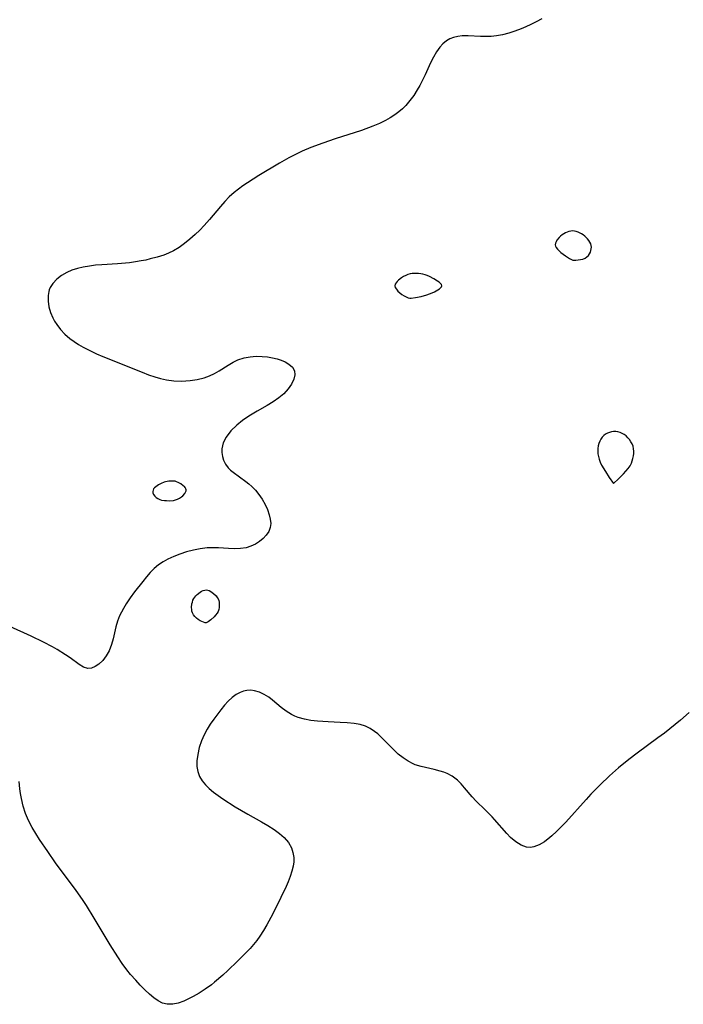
# Model space of a CAD drawing. Header units: metres. Extents: x 1073367 to 1082519, y 1569854 to 1574957.
# Tile 933 of 1056: x 1080833 to 1080996, y 1572897 to 1573139. Entities that reach past the tile are written whole.
import ezdxf

# ---------------------------------------------------------------- set-up
doc = ezdxf.new("R2010")
doc.units = ezdxf.units.M
doc.layers.add('CGG_CurvaNivelLidar_v1', color=253, linetype='Continuous', lineweight=30)

msp = doc.modelspace()

# ---------------------------------------------------------------- linework, layer by layer
at = {"layer": 'CGG_CurvaNivelLidar_v1'}
for p, q in [((1080957.0213, 1573137.1529, 72.5), (1080955.8238, 1573136.6451, 72.5)), ((1080958.2019, 1573137.7057, 72.5), (1080957.0213, 1573137.1529, 72.5)), ((1080959.5605, 1573138.4056, 72.5), (1080958.2019, 1573137.7057, 72.5)), ((1080960.8884, 1573139.1539, 72.5), (1080959.5605, 1573138.4056, 72.5)), ((1080939.2233, 1573134.5405, 72.5), (1080938.3329, 1573134.1877, 72.5)), ((1080940.2815, 1573134.7973, 72.5), (1080939.2233, 1573134.5405, 72.5)), ((1080941.3887, 1573134.9301, 72.5), (1080940.2815, 1573134.7973, 72.5)), ((1080942.8534, 1573134.9624, 72.5), (1080941.3887, 1573134.9301, 72.5)), ((1080945.8972, 1573134.8257, 72.5), (1080942.8534, 1573134.9624, 72.5)), ((1080947.4543, 1573134.7903, 72.5), (1080945.8972, 1573134.8257, 72.5)), ((1080948.4613, 1573134.8227, 72.5), (1080947.4543, 1573134.7903, 72.5)), ((1080949.777, 1573134.9562, 72.5), (1080948.4613, 1573134.8227, 72.5)), ((1080951.299, 1573135.2296, 72.5), (1080949.777, 1573134.9562, 72.5)), ((1080952.8181, 1573135.6118, 72.5), (1080951.299, 1573135.2296, 72.5)), ((1080954.3284, 1573136.0873, 72.5), (1080952.8181, 1573135.6118, 72.5)), ((1080955.8238, 1573136.6451, 72.5), (1080954.3284, 1573136.0873, 72.5)), ((1080935.8766, 1573132.2106, 72.5), (1080935.0386, 1573131.0351, 72.5)), ((1080936.6448, 1573133.0303, 72.5), (1080935.8766, 1573132.2106, 72.5)), ((1080937.5042, 1573133.7147, 72.5), (1080936.6448, 1573133.0303, 72.5)), ((1080938.3329, 1573134.1877, 72.5), (1080937.5042, 1573133.7147, 72.5)), ((1080934.2958, 1573129.729, 72.5), (1080933.6099, 1573128.3332, 72.5)), ((1080935.0386, 1573131.0351, 72.5), (1080934.2958, 1573129.729, 72.5)), ((1080933.6099, 1573128.3332, 72.5), (1080932.2617, 1573125.3752, 72.5)), ((1080932.2617, 1573125.3752, 72.5), (1080931.5481, 1573123.8934, 72.5)), ((1080930.9517, 1573122.7643, 72.5), (1080930.3147, 1573121.658, 72.5)), ((1080931.5481, 1573123.8934, 72.5), (1080930.9517, 1573122.7643, 72.5)), ((1080929.4624, 1573120.3196, 72.5), (1080928.5341, 1573119.045, 72.5)), ((1080930.3147, 1573121.658, 72.5), (1080929.4624, 1573120.3196, 72.5)), ((1080927.5114, 1573117.8576, 72.5), (1080926.701, 1573117.0642, 72.5)), ((1080928.5341, 1573119.045, 72.5), (1080927.5114, 1573117.8576, 72.5)), ((1080924.7896, 1573115.5465, 72.5), (1080923.6886, 1573114.8307, 72.5)), ((1080925.8366, 1573116.3265, 72.5), (1080924.7896, 1573115.5465, 72.5)), ((1080926.701, 1573117.0642, 72.5), (1080925.8366, 1573116.3265, 72.5)), ((1080919.4455, 1573112.7577, 72.5), (1080916.6122, 1573111.7126, 72.5)), ((1080921.0189, 1573113.4289, 72.5), (1080919.4455, 1573112.7577, 72.5)), ((1080922.5403, 1573114.1767, 72.5), (1080921.0189, 1573113.4289, 72.5)), ((1080923.6886, 1573114.8307, 72.5), (1080922.5403, 1573114.1767, 72.5)), ((1080916.6122, 1573111.7126, 72.5), (1080910.182, 1573109.6304, 72.5)), ((1080907.1129, 1573108.6035, 72.5), (1080904.2138, 1573107.5374, 72.5)), ((1080910.182, 1573109.6304, 72.5), (1080907.1129, 1573108.6035, 72.5)), ((1080900.4165, 1573105.8491, 72.5), (1080898.8178, 1573105.023, 72.5)), ((1080902.0494, 1573106.6172, 72.5), (1080900.4165, 1573105.8491, 72.5)), ((1080904.2138, 1573107.5374, 72.5), (1080902.0494, 1573106.6172, 72.5)), ((1080896.5042, 1573103.6886, 72.5), (1080891.4279, 1573100.6283, 72.5)), ((1080898.8178, 1573105.023, 72.5), (1080896.5042, 1573103.6886, 72.5)), ((1080891.4279, 1573100.6283, 72.5), (1080888.6183, 1573098.8473, 72.5)), ((1080888.6183, 1573098.8473, 72.5), (1080887.4928, 1573098.0884, 72.5)), ((1080885.3427, 1573096.4607, 72.5), (1080884.1562, 1573095.3893, 72.5)), ((1080886.3971, 1573097.2982, 72.5), (1080885.3427, 1573096.4607, 72.5)), ((1080887.4928, 1573098.0884, 72.5), (1080886.3971, 1573097.2982, 72.5)), ((1080883.032, 1573094.2467, 72.5), (1080881.959, 1573093.05, 72.5)), ((1080884.1562, 1573095.3893, 72.5), (1080883.032, 1573094.2467, 72.5)), ((1080881.959, 1573093.05, 72.5), (1080879.27, 1573089.832, 72.5)), ((1080879.27, 1573089.832, 72.5), (1080877.9838, 1573088.3791, 72.5)), ((1080875.7873, 1573086.1846, 72.5), (1080874.4833, 1573085.0206, 72.5)), ((1080876.9041, 1573087.2595, 72.5), (1080875.7873, 1573086.1846, 72.5)), ((1080877.9838, 1573088.3791, 72.5), (1080876.9041, 1573087.2595, 72.5)), ((1080965.9045, 1573086.1069, 73), (1080965.5363, 1573085.808, 73)), ((1080966.2986, 1573086.3658, 73), (1080965.9045, 1573086.1069, 73)), ((1080966.7153, 1573086.588, 73), (1080966.2986, 1573086.3658, 73)), ((1080967.1476, 1573086.7731, 73), (1080966.7153, 1573086.588, 73)), ((1080967.5903, 1573086.9166, 73), (1080967.1476, 1573086.7731, 73)), ((1080968.0391, 1573087.0106, 73), (1080967.5903, 1573086.9166, 73)), ((1080968.4907, 1573087.0428, 73), (1080968.0391, 1573087.0106, 73)), ((1080968.9392, 1573087.0031, 73), (1080968.4907, 1573087.0428, 73)), ((1080969.3849, 1573086.9026, 73), (1080968.9392, 1573087.0031, 73)), ((1080969.825, 1573086.7537, 73), (1080969.3849, 1573086.9026, 73)), ((1080970.6745, 1573086.3396, 73), (1080969.825, 1573086.7537, 73)), ((1080971.0739, 1573086.0799, 73), (1080970.6745, 1573086.3396, 73)), ((1080971.4637, 1573085.7731, 73), (1080971.0739, 1573086.0799, 73)), ((1080873.1387, 1573083.9292, 72.5), (1080871.8101, 1573082.9779, 72.5)), ((1080874.4833, 1573085.0206, 72.5), (1080873.1387, 1573083.9292, 72.5)), ((1080964.2855, 1573084.0358, 73), (1080964.2358, 1573083.6694, 73)), ((1080964.2358, 1573083.6694, 73), (1080964.299, 1573083.3104, 73)), ((1080964.4271, 1573084.405, 73), (1080964.2855, 1573084.0358, 73)), ((1080964.6369, 1573084.7723, 73), (1080964.4271, 1573084.405, 73)), ((1080965.2, 1573085.4803, 73), (1080964.6369, 1573084.7723, 73)), ((1080965.5363, 1573085.808, 73), (1080965.2, 1573085.4803, 73)), ((1080972.1611, 1573085.0772, 73), (1080971.4637, 1573085.7731, 73)), ((1080972.4626, 1573084.7004, 73), (1080972.1611, 1573085.0772, 73)), ((1080972.7224, 1573084.3089, 73), (1080972.4626, 1573084.7004, 73)), ((1080972.9275, 1573083.9041, 73), (1080972.7224, 1573084.3089, 73)), ((1080973.0587, 1573083.4859, 73), (1080972.9275, 1573083.9041, 73)), ((1080869.2581, 1573081.6074, 72.5), (1080868.0542, 1573081.1426, 72.5)), ((1080870.4162, 1573082.1509, 72.5), (1080869.2581, 1573081.6074, 72.5)), ((1080871.8101, 1573082.9779, 72.5), (1080870.4162, 1573082.1509, 72.5)), ((1080964.299, 1573083.3104, 73), (1080964.4621, 1573082.9552, 73)), ((1080964.4621, 1573082.9552, 73), (1080964.751, 1573082.5697, 73)), ((1080964.751, 1573082.5697, 73), (1080965.1504, 1573082.1588, 73)), ((1080965.1504, 1573082.1588, 73), (1080965.6285, 1573081.7406, 73)), ((1080965.6285, 1573081.7406, 73), (1080966.6965, 1573080.952, 73)), ((1080972.3764, 1573081.0442, 73), (1080972.6621, 1573081.4384, 73)), ((1080972.6621, 1573081.4384, 73), (1080972.8493, 1573081.8398, 73)), ((1080972.8493, 1573081.8398, 73), (1080972.9822, 1573082.2493, 73)), ((1080972.9822, 1573082.2493, 73), (1080973.0687, 1573082.6645, 73)), ((1080973.0989, 1573083.0787, 73), (1080973.0587, 1573083.4859, 73)), ((1080973.0687, 1573082.6645, 73), (1080973.0989, 1573083.0787, 73)), ((1080856.6796, 1573078.9932, 72.5), (1080852.8585, 1573078.7465, 72.5)), ((1080859.6595, 1573079.2559, 72.5), (1080856.6796, 1573078.9932, 72.5)), ((1080861.1071, 1573079.4466, 72.5), (1080859.6595, 1573079.2559, 72.5)), ((1080862.5386, 1573079.6862, 72.5), (1080861.1071, 1573079.4466, 72.5)), ((1080863.6521, 1573079.9128, 72.5), (1080862.5386, 1573079.6862, 72.5)), ((1080864.752, 1573080.1691, 72.5), (1080863.6521, 1573079.9128, 72.5)), ((1080866.4263, 1573080.6187, 72.5), (1080864.752, 1573080.1691, 72.5)), ((1080868.0542, 1573081.1426, 72.5), (1080866.4263, 1573080.6187, 72.5)), ((1080966.6965, 1573080.952, 73), (1080967.7571, 1573080.299, 73)), ((1080967.7571, 1573080.299, 73), (1080968.5, 1573079.891, 73)), ((1080968.5, 1573079.891, 73), (1080969.2893, 1573079.8817, 73)), ((1080969.2893, 1573079.8817, 73), (1080970.389, 1573080.0095, 73)), ((1080970.389, 1573080.0095, 73), (1080970.9788, 1573080.1583, 73)), ((1080970.9788, 1573080.1583, 73), (1080971.5361, 1573080.3858, 73)), ((1080971.5361, 1573080.3858, 73), (1080971.9975, 1573080.6841, 73)), ((1080971.9975, 1573080.6841, 73), (1080972.3764, 1573081.0442, 73)), ((1080844.2143, 1573076.8648, 72.5), (1080842.9157, 1573076.1004, 72.5)), ((1080845.4951, 1573077.418, 72.5), (1080844.2143, 1573076.8648, 72.5)), ((1080846.8623, 1573077.8565, 72.5), (1080845.4951, 1573077.418, 72.5)), ((1080848.2951, 1573078.1923, 72.5), (1080846.8623, 1573077.8565, 72.5)), ((1080849.7849, 1573078.4375, 72.5), (1080848.2951, 1573078.1923, 72.5)), ((1080851.31, 1573078.614, 72.5), (1080849.7849, 1573078.4375, 72.5)), ((1080852.8585, 1573078.7465, 72.5), (1080851.31, 1573078.614, 72.5)), ((1080928.5653, 1573076.4821, 73), (1080928.0147, 1573076.3187, 73)), ((1080929.0747, 1573076.5774, 73), (1080928.5653, 1573076.4821, 73)), ((1080929.5936, 1573076.6286, 73), (1080929.0747, 1573076.5774, 73)), ((1080930.6428, 1573076.6171, 73), (1080929.5936, 1573076.6286, 73)), ((1080931.1656, 1573076.556, 73), (1080930.6428, 1573076.6171, 73)), ((1080931.6822, 1573076.4538, 73), (1080931.1656, 1573076.556, 73)), ((1080932.2431, 1573076.2893, 73), (1080931.6822, 1573076.4538, 73)), ((1080840.83, 1573074.1737, 72.5), (1080840.1818, 1573073.1588, 72.5)), ((1080841.7771, 1573075.1976, 72.5), (1080840.83, 1573074.1737, 72.5)), ((1080842.9157, 1573076.1004, 72.5), (1080841.7771, 1573075.1976, 72.5)), ((1080924.9033, 1573073.9446, 73), (1080924.8297, 1573073.5697, 73)), ((1080925.1038, 1573074.291, 73), (1080924.9033, 1573073.9446, 73)), ((1080925.3787, 1573074.6287, 73), (1080925.1038, 1573074.291, 73)), ((1080925.709, 1573074.9549, 73), (1080925.3787, 1573074.6287, 73)), ((1080926.4888, 1573075.5564, 73), (1080925.709, 1573074.9549, 73)), ((1080926.9723, 1573075.8479, 73), (1080926.4888, 1573075.5564, 73)), ((1080927.4828, 1573076.104, 73), (1080926.9723, 1573075.8479, 73)), ((1080928.0147, 1573076.3187, 73), (1080927.4828, 1573076.104, 73)), ((1080932.7921, 1573076.0824, 73), (1080932.2431, 1573076.2893, 73)), ((1080933.3292, 1573075.845, 73), (1080932.7921, 1573076.0824, 73)), ((1080934.3573, 1573075.3139, 73), (1080933.3292, 1573075.845, 73)), ((1080935.284, 1573074.7451, 73), (1080934.3573, 1573075.3139, 73)), ((1080935.6811, 1573074.456, 73), (1080935.284, 1573074.7451, 73)), ((1080936.0087, 1573074.1674, 73), (1080935.6811, 1573074.456, 73)), ((1080936.2387, 1573073.8817, 73), (1080936.0087, 1573074.1674, 73)), ((1080839.8049, 1573072.1759, 72.5), (1080839.6287, 1573071.1631, 72.5)), ((1080839.945, 1573072.6162, 72.5), (1080839.8049, 1573072.1759, 72.5)), ((1080840.1818, 1573073.1588, 72.5), (1080839.945, 1573072.6162, 72.5)), ((1080924.8297, 1573073.5697, 73), (1080924.9366, 1573073.1542, 73)), ((1080924.9366, 1573073.1542, 73), (1080925.1996, 1573072.7167, 73)), ((1080925.1996, 1573072.7167, 73), (1080925.582, 1573072.2773, 73)), ((1080925.582, 1573072.2773, 73), (1080926.0475, 1573071.8557, 73)), ((1080926.0475, 1573071.8557, 73), (1080926.5602, 1573071.4709, 73)), ((1080932.7142, 1573071.3991, 73), (1080934.0258, 1573071.8947, 73)), ((1080934.0258, 1573071.8947, 73), (1080934.5471, 1573072.1329, 73)), ((1080934.5471, 1573072.1329, 73), (1080935.4188, 1573072.6046, 73)), ((1080935.4188, 1573072.6046, 73), (1080935.7812, 1573072.8466, 73)), ((1080935.7812, 1573072.8466, 73), (1080936.0715, 1573073.0929, 73)), ((1080936.0715, 1573073.0929, 73), (1080936.2656, 1573073.3442, 73)), ((1080936.3325, 1573073.6015, 73), (1080936.2387, 1573073.8817, 73)), ((1080936.2656, 1573073.3442, 73), (1080936.3325, 1573073.6015, 73)), ((1080839.6287, 1573071.1631, 72.5), (1080839.6262, 1573069.8223, 72.5)), ((1080839.6262, 1573069.8223, 72.5), (1080839.8339, 1573068.4414, 72.5)), ((1080926.5602, 1573071.4709, 73), (1080927.0849, 1573071.1402, 73)), ((1080927.0849, 1573071.1402, 73), (1080928.088, 1573070.6536, 73)), ((1080928.088, 1573070.6536, 73), (1080928.5, 1573070.5245, 73)), ((1080928.5, 1573070.5245, 73), (1080928.8668, 1573070.5425, 73)), ((1080928.8668, 1573070.5425, 73), (1080929.8812, 1573070.6733, 73)), ((1080929.8812, 1573070.6733, 73), (1080931.2512, 1573070.9623, 73)), ((1080931.2512, 1573070.9623, 73), (1080932.7142, 1573071.3991, 73)), ((1080839.8339, 1573068.4414, 72.5), (1080840.2311, 1573067.0519, 72.5)), ((1080840.2311, 1573067.0519, 72.5), (1080840.8112, 1573065.6852, 72.5)), ((1080840.8112, 1573065.6852, 72.5), (1080841.254, 1573064.8772, 72.5)), ((1080841.254, 1573064.8772, 72.5), (1080841.7598, 1573064.092, 72.5)), ((1080841.7598, 1573064.092, 72.5), (1080842.7085, 1573062.864, 72.5)), ((1080842.7085, 1573062.864, 72.5), (1080843.7906, 1573061.7153, 72.5)), ((1080843.7906, 1573061.7153, 72.5), (1080844.9937, 1573060.6602, 72.5)), ((1080844.9937, 1573060.6602, 72.5), (1080846.0367, 1573059.8926, 72.5)), ((1080846.0367, 1573059.8926, 72.5), (1080847.1387, 1573059.1831, 72.5)), ((1080847.1387, 1573059.1831, 72.5), (1080848.2863, 1573058.5199, 72.5)), ((1080848.2863, 1573058.5199, 72.5), (1080849.8923, 1573057.681, 72.5)), ((1080849.8923, 1573057.681, 72.5), (1080851.5452, 1573056.8998, 72.5)), ((1080851.5452, 1573056.8998, 72.5), (1080853.1197, 1573056.2163, 72.5)), ((1080853.1197, 1573056.2163, 72.5), (1080862.7174, 1573052.3706, 72.5)), ((1080883.8966, 1573054.1356, 72.5), (1080885.0707, 1573054.8016, 72.5)), ((1080885.0707, 1573054.8016, 72.5), (1080886.2901, 1573055.3734, 72.5)), ((1080886.2901, 1573055.3734, 72.5), (1080887.7671, 1573055.8693, 72.5)), ((1080887.7671, 1573055.8693, 72.5), (1080889.2942, 1573056.1717, 72.5)), ((1080889.2942, 1573056.1717, 72.5), (1080890.7633, 1573056.277, 72.5)), ((1080890.7633, 1573056.277, 72.5), (1080892.2353, 1573056.239, 72.5)), ((1080892.2353, 1573056.239, 72.5), (1080893.5051, 1573056.114, 72.5)), ((1080893.5051, 1573056.114, 72.5), (1080894.7428, 1573055.9113, 72.5)), ((1080894.7428, 1573055.9113, 72.5), (1080895.9273, 1573055.6312, 72.5)), ((1080895.9273, 1573055.6312, 72.5), (1080896.9305, 1573055.3099, 72.5)), ((1080896.9305, 1573055.3099, 72.5), (1080897.85, 1573054.9231, 72.5)), ((1080897.85, 1573054.9231, 72.5), (1080898.8196, 1573054.3614, 72.5)), ((1080862.7174, 1573052.3706, 72.5), (1080864.2982, 1573051.7648, 72.5)), ((1080880.5008, 1573052.0295, 72.5), (1080881.6424, 1573052.6991, 72.5)), ((1080881.6424, 1573052.6991, 72.5), (1080883.8966, 1573054.1356, 72.5)), ((1080898.8196, 1573054.3614, 72.5), (1080899.6604, 1573053.597, 72.5)), ((1080899.6604, 1573053.597, 72.5), (1080900.1494, 1573052.6968, 72.5)), ((1080900.1494, 1573052.6968, 72.5), (1080900.2248, 1573051.7164, 72.5)), ((1080864.2982, 1573051.7648, 72.5), (1080865.8838, 1573051.2214, 72.5)), ((1080865.8838, 1573051.2214, 72.5), (1080867.285, 1573050.8221, 72.5)), ((1080867.285, 1573050.8221, 72.5), (1080868.6964, 1573050.5155, 72.5)), ((1080868.6964, 1573050.5155, 72.5), (1080870.5521, 1573050.2765, 72.5)), ((1080870.5521, 1573050.2765, 72.5), (1080872.4086, 1573050.2066, 72.5)), ((1080872.4086, 1573050.2066, 72.5), (1080873.477, 1573050.2379, 72.5)), ((1080873.477, 1573050.2379, 72.5), (1080874.5362, 1573050.3201, 72.5)), ((1080874.5362, 1573050.3201, 72.5), (1080876.2879, 1573050.5756, 72.5)), ((1080876.2879, 1573050.5756, 72.5), (1080877.9803, 1573050.9915, 72.5)), ((1080877.9803, 1573050.9915, 72.5), (1080879.2738, 1573051.4531, 72.5)), ((1080879.2738, 1573051.4531, 72.5), (1080880.5008, 1573052.0295, 72.5)), ((1080899.971, 1573050.6523, 72.5), (1080899.4032, 1573049.4534, 72.5)), ((1080900.2248, 1573051.7164, 72.5), (1080899.971, 1573050.6523, 72.5)), ((1080898.5801, 1573048.2518, 72.5), (1080897.5304, 1573047.0973, 72.5)), ((1080899.4032, 1573049.4534, 72.5), (1080898.5801, 1573048.2518, 72.5)), ((1080894.9373, 1573045.0851, 72.5), (1080893.4547, 1573044.1718, 72.5)), ((1080896.3185, 1573046.0614, 72.5), (1080894.9373, 1573045.0851, 72.5)), ((1080897.5304, 1573047.0973, 72.5), (1080896.3185, 1573046.0614, 72.5)), ((1080891.0083, 1573042.8002, 72.5), (1080888.9902, 1573041.6105, 72.5)), ((1080893.4547, 1573044.1718, 72.5), (1080891.0083, 1573042.8002, 72.5)), ((1080887.4236, 1573040.5411, 72.5), (1080885.9793, 1573039.3867, 72.5)), ((1080888.9902, 1573041.6105, 72.5), (1080887.4236, 1573040.5411, 72.5)), ((1080884.5168, 1573037.944, 72.5), (1080883.3612, 1573036.3925, 72.5)), ((1080885.9793, 1573039.3867, 72.5), (1080884.5168, 1573037.944, 72.5)), ((1080978.0217, 1573037.7466, 73), (1080977.5185, 1573037.5999, 73)), ((1080978.5371, 1573037.8188, 73), (1080978.0217, 1573037.7466, 73)), ((1080979.081, 1573037.8037, 73), (1080978.5371, 1573037.8188, 73)), ((1080979.6251, 1573037.7088, 73), (1080979.081, 1573037.8037, 73)), ((1080980.162, 1573037.5476, 73), (1080979.6251, 1573037.7088, 73)), ((1080883.3612, 1573036.3925, 72.5), (1080882.6669, 1573035.0012, 72.5)), ((1080975.1322, 1573035.4395, 73), (1080974.9082, 1573034.8736, 73)), ((1080975.418, 1573035.9671, 73), (1080975.1322, 1573035.4395, 73)), ((1080975.7708, 1573036.4418, 73), (1080975.418, 1573035.9671, 73)), ((1080976.1486, 1573036.8108, 73), (1080975.7708, 1573036.4418, 73)), ((1080976.5735, 1573037.1268, 73), (1080976.1486, 1573036.8108, 73)), ((1080977.0333, 1573037.3908, 73), (1080976.5735, 1573037.1268, 73)), ((1080977.5185, 1573037.5999, 73), (1080977.0333, 1573037.3908, 73)), ((1080980.6833, 1573037.328, 73), (1080980.162, 1573037.5476, 73)), ((1080981.1797, 1573037.0529, 73), (1080980.6833, 1573037.328, 73)), ((1080981.6396, 1573036.7204, 73), (1080981.1797, 1573037.0529, 73)), ((1080982.0803, 1573036.298, 73), (1080981.6396, 1573036.7204, 73)), ((1080982.4691, 1573035.821, 73), (1080982.0803, 1573036.298, 73)), ((1080982.8078, 1573035.3033, 73), (1080982.4691, 1573035.821, 73)), ((1080983.0934, 1573034.7549, 73), (1080982.8078, 1573035.3033, 73)), ((1080882.3183, 1573033.5917, 72.5), (1080882.3128, 1573032.632, 72.5)), ((1080882.6669, 1573035.0012, 72.5), (1080882.3183, 1573033.5917, 72.5)), ((1080974.6548, 1573033.668, 73), (1080974.6406, 1573033.0138, 73)), ((1080974.6406, 1573033.0138, 73), (1080974.6981, 1573032.3522, 73)), ((1080974.7468, 1573034.2804, 73), (1080974.6548, 1573033.668, 73)), ((1080974.9082, 1573034.8736, 73), (1080974.7468, 1573034.2804, 73)), ((1080983.3175, 1573034.1828, 73), (1080983.0934, 1573034.7549, 73)), ((1080983.4654, 1573033.591, 73), (1080983.3175, 1573034.1828, 73)), ((1080983.5227, 1573033.0054, 73), (1080983.4654, 1573033.591, 73)), ((1080983.508, 1573032.4099, 73), (1080983.5227, 1573033.0054, 73)), ((1080882.3128, 1573032.632, 72.5), (1080882.4742, 1573031.6896, 72.5)), ((1080882.4742, 1573031.6896, 72.5), (1080882.7715, 1573030.7773, 72.5)), ((1080882.7715, 1573030.7773, 72.5), (1080883.2434, 1573029.8081, 72.5)), ((1080974.6981, 1573032.3522, 73), (1080974.8149, 1573031.6891, 73)), ((1080974.8149, 1573031.6891, 73), (1080974.9853, 1573031.0288, 73)), ((1080974.9853, 1573031.0288, 73), (1080975.2497, 1573030.3112, 73)), ((1080982.9199, 1573030.0325, 73), (1080983.1426, 1573030.6199, 73)), ((1080983.1426, 1573030.6199, 73), (1080983.3116, 1573031.2118, 73)), ((1080983.3116, 1573031.2118, 73), (1080983.4347, 1573031.8103, 73)), ((1080983.4347, 1573031.8103, 73), (1080983.508, 1573032.4099, 73)), ((1080883.2434, 1573029.8081, 72.5), (1080883.8728, 1573028.9302, 72.5)), ((1080883.8728, 1573028.9302, 72.5), (1080884.4598, 1573028.3442, 72.5)), ((1080884.4598, 1573028.3442, 72.5), (1080885.1283, 1573027.7953, 72.5)), ((1080975.2497, 1573030.3112, 73), (1080975.6145, 1573029.543, 73)), ((1080975.6145, 1573029.543, 73), (1080976.5336, 1573027.9561, 73)), ((1080980.9587, 1573027.3816, 73), (1080981.5623, 1573028.0419, 73)), ((1080981.5623, 1573028.0419, 73), (1080982.1183, 1573028.723, 73)), ((1080982.1183, 1573028.723, 73), (1080982.5865, 1573029.4039, 73)), ((1080982.5865, 1573029.4039, 73), (1080982.9199, 1573030.0325, 73)), ((1080869.3027, 1573025.6168, 72.5), (1080868.5211, 1573025.4664, 72.5)), ((1080869.6952, 1573025.6555, 72.5), (1080869.3027, 1573025.6168, 72.5)), ((1080870.4695, 1573025.6463, 72.5), (1080869.6952, 1573025.6555, 72.5)), ((1080870.8451, 1573025.5862, 72.5), (1080870.4695, 1573025.6463, 72.5)), ((1080871.2164, 1573025.4777, 72.5), (1080870.8451, 1573025.5862, 72.5)), ((1080885.1283, 1573027.7953, 72.5), (1080888.1891, 1573025.5559, 72.5)), ((1080976.5336, 1573027.9561, 73), (1080977.4891, 1573026.5111, 73)), ((1080977.4891, 1573026.5111, 73), (1080978.5, 1573025.0649, 73)), ((1080978.5, 1573025.0649, 73), (1080979.7643, 1573026.2084, 73)), ((1080979.7643, 1573026.2084, 73), (1080980.9587, 1573027.3816, 73)), ((1080865.4274, 1573023.4169, 72.5), (1080865.3699, 1573023.0845, 72.5)), ((1080865.5756, 1573023.7125, 72.5), (1080865.4274, 1573023.4169, 72.5)), ((1080865.7966, 1573023.9882, 72.5), (1080865.5756, 1573023.7125, 72.5)), ((1080866.0705, 1573024.2469, 72.5), (1080865.7966, 1573023.9882, 72.5)), ((1080866.7251, 1573024.7146, 72.5), (1080866.0705, 1573024.2469, 72.5)), ((1080867.4327, 1573025.0848, 72.5), (1080866.7251, 1573024.7146, 72.5)), ((1080868.1507, 1573025.359, 72.5), (1080867.4327, 1573025.0848, 72.5)), ((1080868.5211, 1573025.4664, 72.5), (1080868.1507, 1573025.359, 72.5)), ((1080871.5749, 1573025.3299, 72.5), (1080871.2164, 1573025.4777, 72.5)), ((1080872.2513, 1573024.9532, 72.5), (1080871.5749, 1573025.3299, 72.5)), ((1080872.8534, 1573024.5091, 72.5), (1080872.2513, 1573024.9532, 72.5)), ((1080873.1116, 1573024.271, 72.5), (1080872.8534, 1573024.5091, 72.5)), ((1080873.3273, 1573024.0248, 72.5), (1080873.1116, 1573024.271, 72.5)), ((1080873.4855, 1573023.7714, 72.5), (1080873.3273, 1573024.0248, 72.5)), ((1080873.4286, 1573022.9175, 72.5), (1080873.5445, 1573023.2169, 72.5)), ((1080873.5657, 1573023.5107, 72.5), (1080873.4855, 1573023.7714, 72.5)), ((1080873.5445, 1573023.2169, 72.5), (1080873.5657, 1573023.5107, 72.5)), ((1080888.1891, 1573025.5559, 72.5), (1080888.9402, 1573024.9522, 72.5)), ((1080888.9402, 1573024.9522, 72.5), (1080889.6688, 1573024.3118, 72.5)), ((1080889.6688, 1573024.3118, 72.5), (1080890.599, 1573023.3832, 72.5)), ((1080890.599, 1573023.3832, 72.5), (1080891.4399, 1573022.3836, 72.5)), ((1080865.3699, 1573023.0845, 72.5), (1080865.4081, 1573022.7313, 72.5)), ((1080865.4081, 1573022.7313, 72.5), (1080865.5693, 1573022.3491, 72.5)), ((1080865.5693, 1573022.3491, 72.5), (1080865.8401, 1573021.9661, 72.5)), ((1080865.8401, 1573021.9661, 72.5), (1080866.2008, 1573021.6145, 72.5)), ((1080866.2008, 1573021.6145, 72.5), (1080866.631, 1573021.3242, 72.5)), ((1080866.631, 1573021.3242, 72.5), (1080867.0607, 1573021.1291, 72.5)), ((1080867.0607, 1573021.1291, 72.5), (1080867.4919, 1573020.9941, 72.5)), ((1080867.4919, 1573020.9941, 72.5), (1080868.2132, 1573020.864, 72.5)), ((1080868.2132, 1573020.864, 72.5), (1080868.5, 1573020.8645, 72.5)), ((1080868.5, 1573020.8645, 72.5), (1080868.7579, 1573020.8331, 72.5)), ((1080868.7579, 1573020.8331, 72.5), (1080869.4665, 1573020.8223, 72.5)), ((1080869.4665, 1573020.8223, 72.5), (1080870.4151, 1573020.9123, 72.5)), ((1080870.4151, 1573020.9123, 72.5), (1080870.9157, 1573021.0224, 72.5)), ((1080870.9157, 1573021.0224, 72.5), (1080871.458, 1573021.2113, 72.5)), ((1080871.458, 1573021.2113, 72.5), (1080871.9554, 1573021.4559, 72.5)), ((1080871.9554, 1573021.4559, 72.5), (1080872.3848, 1573021.7342, 72.5)), ((1080872.3848, 1573021.7342, 72.5), (1080872.7235, 1573022.023, 72.5)), ((1080872.7235, 1573022.023, 72.5), (1080873.2421, 1573022.6162, 72.5)), ((1080873.2421, 1573022.6162, 72.5), (1080873.4286, 1573022.9175, 72.5)), ((1080891.4399, 1573022.3836, 72.5), (1080892.2503, 1573021.1839, 72.5)), ((1080892.2503, 1573021.1839, 72.5), (1080892.9324, 1573019.93, 72.5)), ((1080892.9324, 1573019.93, 72.5), (1080893.4998, 1573018.6572, 72.5)), ((1080893.4998, 1573018.6572, 72.5), (1080893.956, 1573017.3764, 72.5)), ((1080893.956, 1573017.3764, 72.5), (1080894.2213, 1573016.2742, 72.5)), ((1080894.2213, 1573016.2742, 72.5), (1080894.32, 1573015.2104, 72.5)), ((1080894.2082, 1573014.2035, 72.5), (1080893.8355, 1573013.2374, 72.5)), ((1080894.32, 1573015.2104, 72.5), (1080894.2082, 1573014.2035, 72.5)), ((1080892.4728, 1573011.5373, 72.5), (1080891.5738, 1573010.8042, 72.5)), ((1080893.2403, 1573012.3492, 72.5), (1080892.4728, 1573011.5373, 72.5)), ((1080893.8355, 1573013.2374, 72.5), (1080893.2403, 1573012.3492, 72.5)), ((1080875.3412, 1573008.6991, 72.5), (1080873.6682, 1573008.2545, 72.5)), ((1080877.0292, 1573009.0389, 72.5), (1080875.3412, 1573008.6991, 72.5)), ((1080878.7266, 1573009.237, 72.5), (1080877.0292, 1573009.0389, 72.5)), ((1080880.1373, 1573009.2744, 72.5), (1080878.7266, 1573009.237, 72.5)), ((1080881.5437, 1573009.2286, 72.5), (1080880.1373, 1573009.2744, 72.5)), ((1080883.9858, 1573009.0742, 72.5), (1080881.5437, 1573009.2286, 72.5)), ((1080885.4735, 1573009.0124, 72.5), (1080883.9858, 1573009.0742, 72.5)), ((1080886.9105, 1573009.0481, 72.5), (1080885.4735, 1573009.0124, 72.5)), ((1080888.2774, 1573009.247, 72.5), (1080886.9105, 1573009.0481, 72.5)), ((1080889.4602, 1573009.6212, 72.5), (1080888.2774, 1573009.247, 72.5)), ((1080890.5612, 1573010.1528, 72.5), (1080889.4602, 1573009.6212, 72.5)), ((1080891.5738, 1573010.8042, 72.5), (1080890.5612, 1573010.1528, 72.5)), ((1080869.0777, 1573006.4978, 72.5), (1080867.8743, 1573005.8283, 72.5)), ((1080870.5101, 1573007.1532, 72.5), (1080869.0777, 1573006.4978, 72.5)), ((1080871.9985, 1573007.7203, 72.5), (1080870.5101, 1573007.1532, 72.5)), ((1080873.6682, 1573008.2545, 72.5), (1080871.9985, 1573007.7203, 72.5)), ((1080865.7128, 1573004.1518, 72.5), (1080864.7383, 1573003.155, 72.5)), ((1080866.7515, 1573005.0537, 72.5), (1080865.7128, 1573004.1518, 72.5)), ((1080867.8743, 1573005.8283, 72.5), (1080866.7515, 1573005.0537, 72.5)), ((1080863.8017, 1573002.1021, 72.5), (1080862.8868, 1573001.0045, 72.5)), ((1080864.7383, 1573003.155, 72.5), (1080863.8017, 1573002.1021, 72.5)), ((1080862.8868, 1573001.0045, 72.5), (1080860.8929, 1572998.4282, 72.5)), ((1080859.8358, 1572996.9575, 72.5), (1080858.837, 1572995.4695, 72.5)), ((1080860.8929, 1572998.4282, 72.5), (1080859.8358, 1572996.9575, 72.5)), ((1080875.2355, 1572996.3792, 72.5), (1080875.4303, 1572996.7872, 72.5)), ((1080875.4303, 1572996.7872, 72.5), (1080875.677, 1572997.1554, 72.5)), ((1080875.677, 1572997.1554, 72.5), (1080875.9677, 1572997.4953, 72.5)), ((1080875.9677, 1572997.4953, 72.5), (1080876.2897, 1572997.8099, 72.5)), ((1080876.2897, 1572997.8099, 72.5), (1080876.9926, 1572998.3606, 72.5)), ((1080876.9926, 1572998.3606, 72.5), (1080877.3614, 1572998.5876, 72.5)), ((1080877.3614, 1572998.5876, 72.5), (1080877.7363, 1572998.77, 72.5)), ((1080877.7363, 1572998.77, 72.5), (1080878.1142, 1572998.8931, 72.5)), ((1080878.1142, 1572998.8931, 72.5), (1080878.4925, 1572998.9363, 72.5)), ((1080878.4925, 1572998.9363, 72.5), (1080878.8674, 1572998.883, 72.5)), ((1080878.8674, 1572998.883, 72.5), (1080879.2388, 1572998.7503, 72.5)), ((1080879.2388, 1572998.7503, 72.5), (1080879.6043, 1572998.5584, 72.5)), ((1080879.6043, 1572998.5584, 72.5), (1080880.3058, 1572998.0516, 72.5)), ((1080880.3058, 1572998.0516, 72.5), (1080880.9324, 1572997.4308, 72.5)), ((1080880.9324, 1572997.4308, 72.5), (1080881.1961, 1572997.084, 72.5)), ((1080881.1961, 1572997.084, 72.5), (1080881.4083, 1572996.7104, 72.5)), ((1080881.4083, 1572996.7104, 72.5), (1080881.5546, 1572996.3123, 72.5)), ((1080858.1319, 1572994.3265, 72.5), (1080857.6527, 1572993.4664, 72.5)), ((1080858.837, 1572995.4695, 72.5), (1080858.1319, 1572994.3265, 72.5)), ((1080874.9, 1572994.5776, 72.5), (1080874.9893, 1572995.497, 72.5)), ((1080874.918, 1572994.1201, 72.5), (1080874.9, 1572994.5776, 72.5)), ((1080874.9893, 1572995.497, 72.5), (1080875.0913, 1572995.9462, 72.5)), ((1080875.0913, 1572995.9462, 72.5), (1080875.2355, 1572996.3792, 72.5)), ((1080881.5546, 1572996.3123, 72.5), (1080881.6455, 1572995.8922, 72.5)), ((1080881.662, 1572994.575, 72.5), (1080881.5813, 1572994.1325, 72.5)), ((1080881.6455, 1572995.8922, 72.5), (1080881.6906, 1572995.4583, 72.5)), ((1080881.6957, 1572995.0171, 72.5), (1080881.662, 1572994.575, 72.5)), ((1080881.6906, 1572995.4583, 72.5), (1080881.6957, 1572995.0171, 72.5)), ((1080857.2253, 1572992.5893, 72.5), (1080856.6923, 1572991.2182, 72.5)), ((1080857.6527, 1572993.4664, 72.5), (1080857.2253, 1572992.5893, 72.5)), ((1080874.99, 1572993.6727, 72.5), (1080874.918, 1572994.1201, 72.5)), ((1080875.1333, 1572993.2589, 72.5), (1080874.99, 1572993.6727, 72.5)), ((1080875.3774, 1572992.8305, 72.5), (1080875.1333, 1572993.2589, 72.5)), ((1080875.7038, 1572992.4067, 72.5), (1080875.3774, 1572992.8305, 72.5)), ((1080876.0927, 1572992.0073, 72.5), (1080875.7038, 1572992.4067, 72.5)), ((1080876.5243, 1572991.6514, 72.5), (1080876.0927, 1572992.0073, 72.5)), ((1080880.4122, 1572992.2926, 72.5), (1080879.5844, 1572991.5386, 72.5)), ((1080880.8009, 1572992.7319, 72.5), (1080880.4122, 1572992.2926, 72.5)), ((1080881.1403, 1572993.1926, 72.5), (1080880.8009, 1572992.7319, 72.5)), ((1080881.4055, 1572993.6592, 72.5), (1080881.1403, 1572993.1926, 72.5)), ((1080881.5813, 1572994.1325, 72.5), (1080881.4055, 1572993.6592, 72.5)), ((1080835.4963, 1572987.5502, 72.5), (1080830.2189, 1572989.9132, 72.5)), ((1080856.2765, 1572989.8162, 72.5), (1080855.6009, 1572986.8936, 72.5)), ((1080856.6923, 1572991.2182, 72.5), (1080856.2765, 1572989.8162, 72.5)), ((1080876.9784, 1572991.3565, 72.5), (1080876.5243, 1572991.6514, 72.5)), ((1080877.4327, 1572991.1318, 72.5), (1080876.9784, 1572991.3565, 72.5)), ((1080877.8497, 1572990.9737, 72.5), (1080877.4327, 1572991.1318, 72.5)), ((1080878.1919, 1572990.8745, 72.5), (1080877.8497, 1572990.9737, 72.5)), ((1080878.5, 1572990.8273, 72.5), (1080878.1919, 1572990.8745, 72.5)), ((1080878.9428, 1572991.0807, 72.5), (1080878.5, 1572990.8273, 72.5)), ((1080879.5844, 1572991.5386, 72.5), (1080878.9428, 1572991.0807, 72.5)), ((1080838.5007, 1572986.0886, 72.5), (1080835.4963, 1572987.5502, 72.5)), ((1080855.6009, 1572986.8936, 72.5), (1080855.2205, 1572985.4904, 72.5)), ((1080840.732, 1572984.9336, 72.5), (1080838.5007, 1572986.0886, 72.5)), ((1080841.8452, 1572984.2919, 72.5), (1080840.732, 1572984.9336, 72.5)), ((1080855.2205, 1572985.4904, 72.5), (1080854.6407, 1572983.9947, 72.5)), ((1080843.9466, 1572982.9617, 72.5), (1080841.8452, 1572984.2919, 72.5)), ((1080845.066, 1572982.2096, 72.5), (1080843.9466, 1572982.9617, 72.5)), ((1080847.2592, 1572980.6251, 72.5), (1080845.066, 1572982.2096, 72.5)), ((1080853.9221, 1572982.7215, 72.5), (1080853.0725, 1572981.6138, 72.5)), ((1080854.6407, 1572983.9947, 72.5), (1080853.9221, 1572982.7215, 72.5)), ((1080848.3259, 1572979.9531, 72.5), (1080847.2592, 1572980.6251, 72.5)), ((1080849.375, 1572979.6169, 72.5), (1080848.3259, 1572979.9531, 72.5)), ((1080850.2932, 1572979.6964, 72.5), (1080849.375, 1572979.6169, 72.5)), ((1080851.2215, 1572980.0768, 72.5), (1080850.2932, 1572979.6964, 72.5)), ((1080852.1323, 1572980.7021, 72.5), (1080851.2215, 1572980.0768, 72.5)), ((1080853.0725, 1572981.6138, 72.5), (1080852.1323, 1572980.7021, 72.5)), ((1080884.8663, 1572972.5246, 73), (1080883.9035, 1572971.6155, 73)), ((1080885.8181, 1572973.2303, 73), (1080884.8663, 1572972.5246, 73)), ((1080886.8237, 1572973.7745, 73), (1080885.8181, 1572973.2303, 73)), ((1080887.6433, 1572974.0697, 73), (1080886.8237, 1572973.7745, 73)), ((1080888.4845, 1572974.2393, 73), (1080887.6433, 1572974.0697, 73)), ((1080889.4326, 1572974.2729, 73), (1080888.4845, 1572974.2393, 73)), ((1080890.3837, 1572974.1539, 73), (1080889.4326, 1572974.2729, 73)), ((1080891.5711, 1572973.8064, 73), (1080890.3837, 1572974.1539, 73)), ((1080892.7262, 1572973.2734, 73), (1080891.5711, 1572973.8064, 73)), ((1080893.8331, 1572972.5866, 73), (1080892.7262, 1572973.2734, 73)), ((1080894.7954, 1572971.8512, 73), (1080893.8331, 1572972.5866, 73)), ((1080882.9838, 1572970.5921, 73), (1080882.0828, 1572969.4931, 73)), ((1080883.9035, 1572971.6155, 73), (1080882.9838, 1572970.5921, 73)), ((1080896.9038, 1572970.0807, 73), (1080894.7954, 1572971.8512, 73)), ((1080898.1177, 1572969.1517, 73), (1080896.9038, 1572970.0807, 73)), ((1080882.0828, 1572969.4931, 73), (1080880.3215, 1572967.1926, 73)), ((1080899.4076, 1572968.3359, 73), (1080898.1177, 1572969.1517, 73)), ((1080900.2241, 1572967.9293, 73), (1080899.4076, 1572968.3359, 73)), ((1080901.0745, 1572967.5906, 73), (1080900.2241, 1572967.9293, 73)), ((1080902.5931, 1572967.1659, 73), (1080901.0745, 1572967.5906, 73)), ((1080997.0838, 1572968.8342, 73), (1080995.0173, 1572966.9808, 73)), ((1080879.4832, 1572965.989, 73), (1080878.7033, 1572964.7489, 73)), ((1080880.3215, 1572967.1926, 73), (1080879.4832, 1572965.989, 73)), ((1080904.176, 1572966.8876, 73), (1080902.5931, 1572967.1659, 73)), ((1080905.8024, 1572966.7006, 73), (1080904.176, 1572966.8876, 73)), ((1080908.478, 1572966.5018, 73), (1080905.8024, 1572966.7006, 73)), ((1080911.3625, 1572966.3892, 73), (1080908.478, 1572966.5018, 73)), ((1080913.1418, 1572966.2841, 73), (1080911.3625, 1572966.3892, 73)), ((1080914.8649, 1572966.1046, 73), (1080913.1418, 1572966.2841, 73)), ((1080916.2668, 1572965.8588, 73), (1080914.8649, 1572966.1046, 73)), ((1080917.5926, 1572965.4597, 73), (1080916.2668, 1572965.8588, 73)), ((1080918.7478, 1572964.8991, 73), (1080917.5926, 1572965.4597, 73)), ((1080993.7114, 1572965.8787, 73), (1080991.0285, 1572963.7527, 73)), ((1080995.0173, 1572966.9808, 73), (1080993.7114, 1572965.8787, 73)), ((1080877.9447, 1572963.3397, 73), (1080877.3081, 1572961.8681, 73)), ((1080878.7033, 1572964.7489, 73), (1080877.9447, 1572963.3397, 73)), ((1080919.8361, 1572964.179, 73), (1080918.7478, 1572964.8991, 73)), ((1080920.6281, 1572963.5457, 73), (1080919.8361, 1572964.179, 73)), ((1080921.393, 1572962.8568, 73), (1080920.6281, 1572963.5457, 73)), ((1080924.5582, 1572959.6488, 73), (1080921.393, 1572962.8568, 73)), ((1080991.0285, 1572963.7527, 73), (1080989.4404, 1572962.573, 73)), ((1080877.3081, 1572961.8681, 73), (1080876.7642, 1572960.2085, 73)), ((1080989.4404, 1572962.573, 73), (1080984.3235, 1572958.88, 73)), ((1080876.3903, 1572958.5488, 73), (1080876.1987, 1572956.9209, 73)), ((1080876.7642, 1572960.2085, 73), (1080876.3903, 1572958.5488, 73)), ((1080925.669, 1572958.6271, 73), (1080924.5582, 1572959.6488, 73)), ((1080926.8324, 1572957.6903, 73), (1080925.669, 1572958.6271, 73)), ((1080984.3235, 1572958.88, 73), (1080982.2681, 1572957.2911, 73)), ((1080876.1987, 1572956.9209, 73), (1080876.2055, 1572955.5823, 73)), ((1080876.2055, 1572955.5823, 73), (1080876.4231, 1572954.3033, 73)), ((1080928.0521, 1572956.8696, 73), (1080926.8324, 1572957.6903, 73)), ((1080929.3346, 1572956.2014, 73), (1080928.0521, 1572956.8696, 73)), ((1080929.7912, 1572956.0137, 73), (1080929.3346, 1572956.2014, 73)), ((1080931.3143, 1572955.5313, 73), (1080929.7912, 1572956.0137, 73)), ((1080934.4486, 1572954.8411, 73), (1080931.3143, 1572955.5313, 73)), ((1080982.2681, 1572957.2911, 73), (1080979.7924, 1572955.2211, 73)), ((1080876.4231, 1572954.3033, 73), (1080876.8727, 1572953.1454, 73)), ((1080876.8727, 1572953.1454, 73), (1080877.5309, 1572952.0513, 73)), ((1080935.9916, 1572954.4611, 73), (1080934.4486, 1572954.8411, 73)), ((1080936.8326, 1572954.1926, 73), (1080935.9916, 1572954.4611, 73)), ((1080937.6463, 1572953.865, 73), (1080936.8326, 1572954.1926, 73)), ((1080938.8922, 1572953.1835, 73), (1080937.6463, 1572953.865, 73)), ((1080940.2164, 1572952.1755, 73), (1080938.8922, 1572953.1835, 73)), ((1080977.5718, 1572953.2387, 73), (1080975.2295, 1572951.0284, 73)), ((1080979.7924, 1572955.2211, 73), (1080977.5718, 1572953.2387, 73)), ((1080832.7405, 1572950.0983, 73), (1080832.5817, 1572951.8599, 73)), ((1080877.5309, 1572952.0513, 73), (1080878.2969, 1572951.0901, 73)), ((1080878.2969, 1572951.0901, 73), (1080879.188, 1572950.1841, 73)), ((1080941.1211, 1572951.2917, 73), (1080940.2164, 1572952.1755, 73)), ((1080941.9682, 1572950.3376, 73), (1080941.1211, 1572951.2917, 73)), ((1080975.2295, 1572951.0284, 73), (1080972.9611, 1572948.7355, 73)), ((1080832.9016, 1572948.8976, 73), (1080832.7405, 1572950.0983, 73)), ((1080833.1081, 1572947.7061, 73), (1080832.9016, 1572948.8976, 73)), ((1080879.188, 1572950.1841, 73), (1080880.2404, 1572949.2892, 73)), ((1080880.2404, 1572949.2892, 73), (1080881.3816, 1572948.4389, 73)), ((1080881.3816, 1572948.4389, 73), (1080882.5851, 1572947.6145, 73)), ((1080943.8218, 1572948.1055, 73), (1080941.9682, 1572950.3376, 73)), ((1080972.9611, 1572948.7355, 73), (1080971.7905, 1572947.4764, 73)), ((1080833.5423, 1572945.8339, 73), (1080833.1081, 1572947.7061, 73)), ((1080834.1271, 1572944.0103, 73), (1080833.5423, 1572945.8339, 73)), ((1080882.5851, 1572947.6145, 73), (1080885.5847, 1572945.7038, 73)), ((1080944.7971, 1572947.072, 73), (1080943.8218, 1572948.1055, 73)), ((1080947.0241, 1572944.8918, 73), (1080944.7971, 1572947.072, 73)), ((1080971.7905, 1572947.4764, 73), (1080966.7893, 1572941.9376, 73)), ((1080834.8712, 1572942.2698, 73), (1080834.1271, 1572944.0103, 73)), ((1080885.5847, 1572945.7038, 73), (1080888.7022, 1572943.8707, 73)), ((1080888.7022, 1572943.8707, 73), (1080892.0428, 1572942.0152, 73)), ((1080948.6991, 1572943.2012, 73), (1080947.0241, 1572944.8918, 73)), ((1080835.749, 1572940.5786, 73), (1080834.8712, 1572942.2698, 73)), ((1080892.0428, 1572942.0152, 73), (1080893.6591, 1572941.0757, 73)), ((1080893.6591, 1572941.0757, 73), (1080895.1924, 1572940.0918, 73)), ((1080949.3226, 1572942.5313, 73), (1080948.6991, 1572943.2012, 73)), ((1080952.3198, 1572939.1158, 73), (1080949.3226, 1572942.5313, 73)), ((1080966.7893, 1572941.9376, 73), (1080964.5356, 1572939.6211, 73)), ((1080836.6033, 1572939.1188, 73), (1080835.749, 1572940.5786, 73)), ((1080837.5128, 1572937.6796, 73), (1080836.6033, 1572939.1188, 73)), ((1080895.1924, 1572940.0918, 73), (1080896.4815, 1572939.1325, 73)), ((1080896.4815, 1572939.1325, 73), (1080897.6312, 1572938.0988, 73)), ((1080953.2352, 1572938.1752, 73), (1080952.3198, 1572939.1158, 73)), ((1080963.4072, 1572938.5616, 73), (1080962.9246, 1572938.1374, 73)), ((1080964.5356, 1572939.6211, 73), (1080963.4072, 1572938.5616, 73)), ((1080839.5614, 1572934.6624, 73), (1080837.5128, 1572937.6796, 73)), ((1080897.6312, 1572938.0988, 73), (1080898.6646, 1572936.8879, 73)), ((1080898.6646, 1572936.8879, 73), (1080899.4277, 1572935.5641, 73)), ((1080954.5015, 1572937.0995, 73), (1080953.2352, 1572938.1752, 73)), ((1080955.8247, 1572936.277, 73), (1080954.5015, 1572937.0995, 73)), ((1080957.1928, 1572935.7907, 73), (1080955.8247, 1572936.277, 73)), ((1080960.3019, 1572936.3011, 73), (1080958.9641, 1572935.8068, 73)), ((1080961.6193, 1572937.1077, 73), (1080960.3019, 1572936.3011, 73)), ((1080962.9246, 1572938.1374, 73), (1080961.6193, 1572937.1077, 73)), ((1080841.492, 1572931.9487, 73), (1080839.5614, 1572934.6624, 73)), ((1080899.4277, 1572935.5641, 73), (1080899.8001, 1572934.4334, 73)), ((1080899.8001, 1572934.4334, 73), (1080899.9748, 1572933.2449, 73)), ((1080958.0323, 1572935.7029, 73), (1080957.1928, 1572935.7907, 73)), ((1080958.5522, 1572935.7348, 73), (1080958.0323, 1572935.7029, 73)), ((1080958.9641, 1572935.8068, 73), (1080958.5522, 1572935.7348, 73)), ((1080846.5394, 1572925.1329, 73), (1080841.492, 1572931.9487, 73)), ((1080899.9766, 1572932.1847, 73), (1080899.8505, 1572931.1073, 73)), ((1080899.9748, 1572933.2449, 73), (1080899.9766, 1572932.1847, 73)), ((1080899.557, 1572929.8396, 73), (1080899.1389, 1572928.5633, 73)), ((1080899.8505, 1572931.1073, 73), (1080899.557, 1572929.8396, 73)), ((1080898.629, 1572927.2785, 73), (1080898.114, 1572926.1117, 73)), ((1080899.1389, 1572928.5633, 73), (1080898.629, 1572927.2785, 73)), ((1080848.0888, 1572922.9301, 73), (1080846.5394, 1572925.1329, 73)), ((1080898.114, 1572926.1117, 73), (1080896.8316, 1572923.3771, 73)), ((1080849.0841, 1572921.4232, 73), (1080848.0888, 1572922.9301, 73)), ((1080896.8316, 1572923.3771, 73), (1080894.87, 1572919.4317, 73)), ((1080851.0023, 1572918.3535, 73), (1080849.0841, 1572921.4232, 73)), ((1080894.87, 1572919.4317, 73), (1080893.4005, 1572916.7075, 73)), ((1080854.9267, 1572911.8138, 73), (1080851.0023, 1572918.3535, 73)), ((1080892.5596, 1572915.2811, 73), (1080891.6552, 1572913.8974, 73)), ((1080893.4005, 1572916.7075, 73), (1080892.5596, 1572915.2811, 73)), ((1080890.8846, 1572912.846, 73), (1080890.0658, 1572911.8285, 73)), ((1080891.6552, 1572913.8974, 73), (1080890.8846, 1572912.846, 73)), ((1080856.7924, 1572908.7979, 73), (1080854.9267, 1572911.8138, 73)), ((1080889.2661, 1572910.9094, 73), (1080887.337, 1572908.8847, 73)), ((1080890.0658, 1572911.8285, 73), (1080889.2661, 1572910.9094, 73)), ((1080857.8694, 1572907.1891, 73), (1080856.7924, 1572908.7979, 73)), ((1080859.0029, 1572905.6397, 73), (1080857.8694, 1572907.1891, 73)), ((1080886.2107, 1572907.7778, 73), (1080883.8256, 1572905.5185, 73)), ((1080887.337, 1572908.8847, 73), (1080886.2107, 1572907.7778, 73)), ((1080859.9253, 1572904.4955, 73), (1080859.0029, 1572905.6397, 73)), ((1080883.8256, 1572905.5185, 73), (1080882.5711, 1572904.3722, 73)), ((1080861.1619, 1572903.0717, 73), (1080859.9253, 1572904.4955, 73)), ((1080862.2746, 1572901.8639, 73), (1080861.1619, 1572903.0717, 73)), ((1080880.5298, 1572902.6137, 73), (1080879.7503, 1572901.9897, 73)), ((1080882.5711, 1572904.3722, 73), (1080880.5298, 1572902.6137, 73)), ((1080863.3986, 1572900.7195, 73), (1080862.2746, 1572901.8639, 73)), ((1080864.5331, 1572899.6623, 73), (1080863.3986, 1572900.7195, 73)), ((1080876.7805, 1572899.9236, 73), (1080875.3023, 1572899.0732, 73)), ((1080878.2456, 1572900.8783, 73), (1080876.7805, 1572899.9236, 73)), ((1080879.7503, 1572901.9897, 73), (1080878.2456, 1572900.8783, 73)), ((1080865.5989, 1572898.7855, 73), (1080864.5331, 1572899.6623, 73)), ((1080866.6807, 1572898.0485, 73), (1080865.5989, 1572898.7855, 73)), ((1080867.7863, 1572897.4974, 73), (1080866.6807, 1572898.0485, 73)), ((1080868.9249, 1572897.1889, 73), (1080867.7863, 1572897.4974, 73)), ((1080871.6109, 1572897.4682, 73), (1080870.246, 1572897.1818, 73)), ((1080873.0109, 1572897.9703, 73), (1080871.6109, 1572897.4682, 73)), ((1080873.8318, 1572898.3331, 73), (1080873.0109, 1572897.9703, 73)), ((1080875.3023, 1572899.0732, 73), (1080873.8318, 1572898.3331, 73)), ((1080870.246, 1572897.1818, 73), (1080868.9249, 1572897.1889, 73))]:
    msp.add_line(p, q, dxfattribs=at)

doc.saveas('drawing.dxf')
